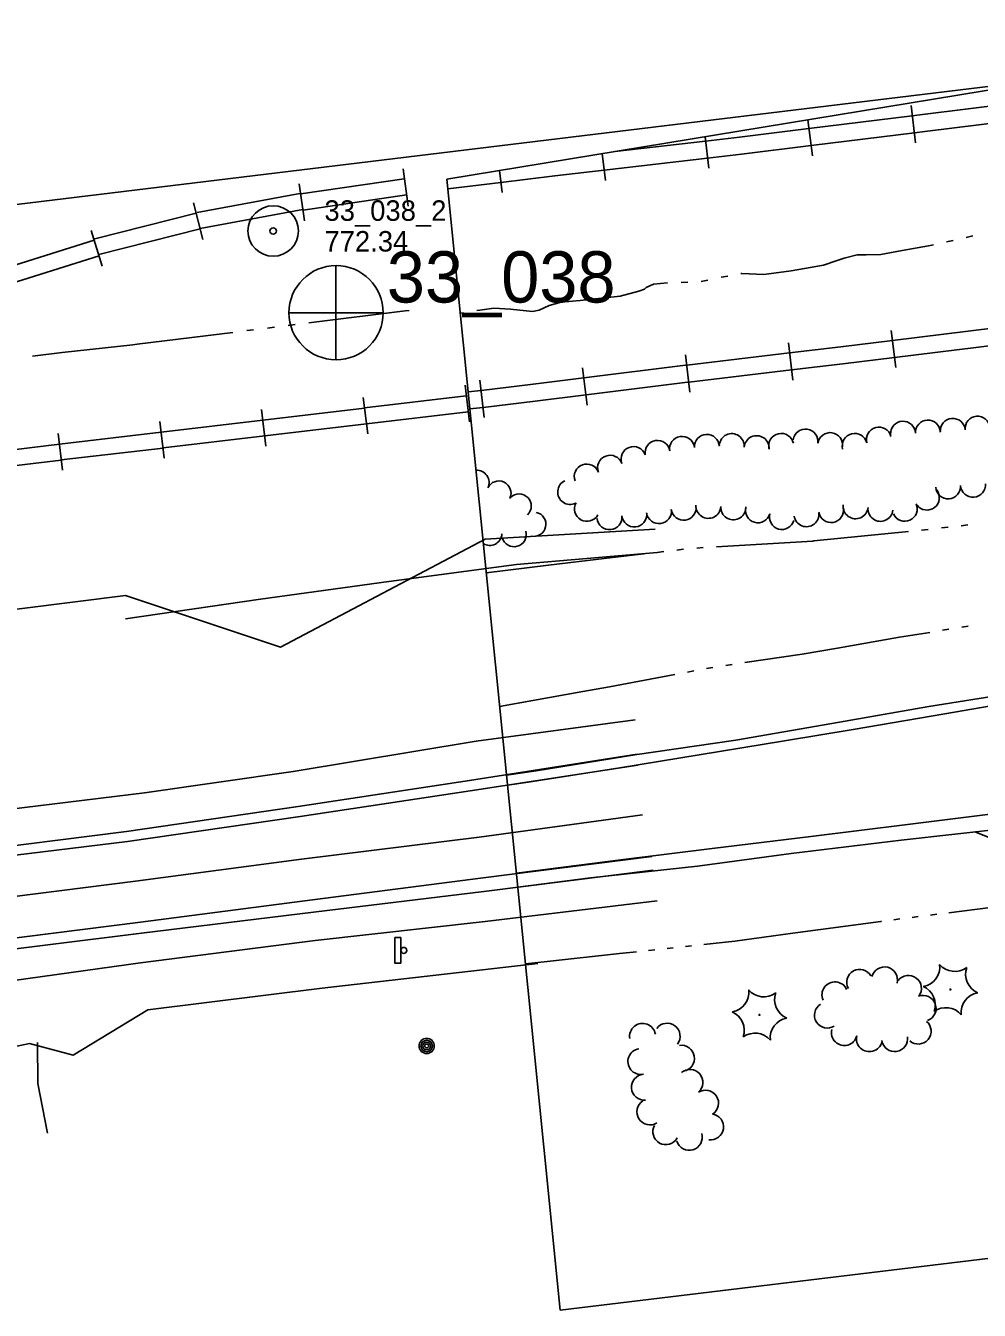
# Model space of a CAD drawing. Extents: x 589250 to 1188077, y 162953 to 363065.
# Drawn here: x 591603.9 to 591882.9, y 174405 to 174781.1 of the extents above; entities that cross this region are included whole.
import ezdxf

# ---------------------------------------------------------------- set-up
doc = ezdxf.new("R2010")
doc.units = 0
for name, color, linetype in [('E_ALI_CL', 7, 'Continuous'), ('E_DRN_SS_UG', 7, 'Continuous'), ('E_DWY', 7, 'Continuous'), ('E_LAND_BrushLine', 7, 'Continuous'), ('E_LAND_TreeLine_P', 7, 'Continuous'), ('E_LAND_Vegetation', 7, 'Continuous'), ('E_MAP_Limits', 7, 'Continuous'), ('E_MAP_PassPoints', 7, 'Continuous'), ('E_MAP_PhotoCenter', 7, 'Continuous'), ('E_MISCPROP', 7, 'Continuous'), ('E_RDWY', 7, 'Continuous'), ('E_RDWY_AsphConc', 7, 'Continuous'), ('E_RDWY_Gravel', 7, 'Continuous'), ('E_RR_P', 7, 'Continuous'), ('E_SGN', 7, 'Continuous'), ('E_WTR_Edge', 7, 'Continuous'), ('E_WTR_FlowLine', 7, 'Continuous'), ('Level 12', 7, 'Continuous'), ('Level 13', 7, 'Continuous'), ('Level 19', 7, 'Continuous')]:
    doc.layers.add(name, color=color, linetype=linetype)

# ---------------------------------------------------------------- blocks, each defined once
blk = doc.blocks.new('SGN_1')
at = {"layer": 'E_SGN'}
blk.add_lwpolyline([(-3.5, -15), (-10.5, -15), (-10.5, 15), (-3.5, 15)], close=True, dxfattribs=at)
blk.add_circle((0, 0), 3.5, dxfattribs=at)

msp = doc.modelspace()

# ---------------------------------------------------------------- linework, layer by layer
at = {"layer": 'E_ALI_CL'}
msp.add_lwpolyline([(591784.41, 174550.12), (591736.57, 174543.57), (591684.6, 174537.14), (591635.99, 174530.64), (591585.12, 174524.18), (591536.99, 174518.15), (591519.34, 174515.97), (591484.02, 174511.79), (591434.17, 174505.91), (591399.11, 174501.5), (591381.57, 174499.4), (591365.75, 174497.65), (591344.64, 174495.44), (591334.08, 174494.32), (591284.57, 174488.72), (591249.33, 174484.81), (591231.7, 174482.96), (591181.15, 174477.91), (591147.56, 174474.47), (591130.76, 174472.86), (591113.47, 174471.38)], dxfattribs=at)
at = {"layer": 'E_DRN_SS_UG'}
msp.add_lwpolyline([(591386.13, 174434.18), (591388.85, 174445.13), (591438.07, 174462.96), (591477.14, 174462.81), (591503.85, 174462.43), (591528.26, 174463.47), (591540.07, 174474.43), (591558.61, 174473.26), (591605.01, 174483.15), (591617.77, 174479.69), (591639.65, 174492.98), (591690.61, 174499.36), (591753.77, 174506.53)], dxfattribs=at)
at = {"layer": 'E_DWY'}
msp.add_line((591881.63, 174545.07), (591895, 174539.81), dxfattribs=at)
at = {"layer": 'E_LAND_BrushLine'}
msp.add_lwpolyline([(591788.11, 174633.72), (591738.33, 174630.76), (591678.41, 174599.2), (591633.12, 174614.27), (591526.78, 174600.95), (591486.31, 174571.49), (591456.36, 174539.79), (591431.67, 174566.97), (591380.05, 174577.4), (591325.98, 174552.3), (591302.3, 174531.99), (591282.06, 174526.47), (591147.41, 174513.89), (591141.74, 174558.84)], dxfattribs=at)
at = {"layer": 'E_LAND_TreeLine_P'}
for centre, radius, start, end in [((591882.44, 174663.15), 3.65, 5.2175, 185.2175), ((591832.09, 174659.37), 3.65, 351.7694, 171.7694), ((591853.54, 174659.94), 3.65, 14.603, 194.603), ((591860.61, 174661.67), 3.65, 2.6903, 182.6903), ((591867.9, 174662.02), 3.65, 2.6903, 182.6903), ((591875.17, 174662.49), 3.65, 5.2175, 185.2175), ((591788.76, 174656.07), 3.65, 9.2679, 189.2679), ((591795.96, 174657.24), 3.65, 9.2679, 189.2679), ((591803.22, 174657.8), 3.65, 2.7389, 182.7389), ((591810.5, 174658.04), 3.65, 355.2734, 175.2734), ((591817.77, 174657.44), 3.65, 355.2734, 175.2734), ((591824.96, 174658.09), 3.65, 12.4477, 192.4477), ((591839.31, 174658.33), 3.65, 351.7694, 171.7694), ((591846.48, 174658.1), 3.65, 14.603, 194.603), ((591781.74, 174654.23), 3.65, 20.2381, 200.2381), ((591768.07, 174649.14), 3.65, 20.7294, 200.7294), ((591774.9, 174651.71), 3.65, 20.2381, 200.2381), ((591735.91, 174647.39), 3.57, 333.7879, 94.1734), ((591742.33, 174644.26), 3.57, 334.712, 154.712), ((591763.22, 174644.59), 3.65, 115.1281, 295.1281), ((591867.6, 174642.96), 3.65, 217.6569, 37.6569), ((591873.83, 174646.23), 3.65, 184.0052, 4.0052), ((591881.1, 174646.74), 3.65, 184.0052, 4.0052), ((591748.26, 174640.46), 3.57, 314.2297, 134.2297), ((591768.14, 174639.67), 3.65, 150.4215, 330.4215), ((591796.42, 174639.98), 3.65, 187.9476, 7.9476), ((591803.66, 174640.53), 3.65, 176.5389, 356.5389), ((591846.75, 174640.41), 3.65, 174.0128, 354.0128), ((591861.13, 174639.67), 3.65, 204.3155, 24.3155), ((591752.54, 174635.14), 3.57, 257.8242, 77.8242), ((591774.72, 174637.22), 3.65, 186.0636, 6.0636), ((591781.97, 174637.99), 3.65, 186.0636, 6.0636), ((591789.2, 174638.97), 3.65, 187.9476, 7.9476), ((591810.94, 174640.09), 3.65, 176.5389, 356.5389), ((591818.15, 174639.24), 3.65, 164.2086, 344.2086), ((591825.17, 174637.25), 3.65, 164.2086, 344.2086), ((591832.37, 174638.08), 3.65, 188.4831, 8.4831), ((591839.56, 174639.3), 3.65, 189.6463, 9.6463), ((591854, 174639.65), 3.65, 174.0128, 354.0128), ((591746.79, 174632.15), 3.57, 195.6081, 15.6081), ((591739.66, 174632.52), 3.57, 238.684, 356.8848), ((591855.2, 174501.77), 3.78, 345.7321, 165.7321), ((591847.92, 174501.07), 3.78, 29.1638, 209.1638), ((591862.22, 174499.28), 3.78, 322.9476, 142.9476), ((591840.68, 174497.4), 3.78, 24.5807, 204.5807), ((591838.48, 174491.43), 3.78, 122.3584, 302.3584), ((591866.5, 174493.42), 3.78, 290.5778, 110.5778), ((591784.4, 174485.22), 3.8, 9.8153, 189.8153), ((591791.58, 174485.27), 3.8, 322.9476, 142.9476), ((591843.43, 174486.32), 3.78, 166.3167, 346.3167), ((591865.06, 174486.75), 3.78, 229.4386, 49.4386), ((591795.79, 174478.81), 3.8, 279.0991, 99.0991), ((591850.77, 174484.53), 3.78, 166.3167, 346.3167), ((591858.18, 174484.55), 3.78, 188.6786, 8.6786), ((591783.9, 174477.86), 3.8, 99.2336, 279.2336), ((591798.27, 174471.73), 3.8, 310.9543, 130.9543), ((591784.96, 174470.34), 3.8, 94.2982, 274.2982), ((591802.83, 174465.68), 3.8, 302.9722, 122.9722), ((591786.54, 174463.11), 3.8, 122.5487, 302.5487), ((591804.31, 174458.72), 3.8, 261.8222, 81.8222), ((591791.21, 174457.32), 3.8, 150.8771, 330.8771), ((591798.06, 174455.65), 3.8, 196.7425, 16.7425)]:
    msp.add_arc(centre, radius, start, end, dxfattribs=at)
at = {"layer": 'E_LAND_Vegetation'}
for centre in [(591874.49, 174498.93), (591818.61, 174491.5)]:
    msp.add_circle(centre, 0.167, dxfattribs=at)
for centre, radius, start, end in [((591865.47, 174505.59), 5.9, 280.5597, 6.3246), ((591875.77, 174510.13), 5.9, 220.5643, 306.3292), ((591884.83, 174503.41), 5.9, 160.5643, 246.3292), ((591809.59, 174498.16), 5.9, 280.5597, 6.3246), ((591819.89, 174502.7), 5.9, 220.5643, 306.3292), ((591828.95, 174495.98), 5.9, 160.5643, 246.3292), ((591864.14, 174494.44), 5.9, 340.5643, 66.3292), ((591883.55, 174492.2), 5.91, 100.6041, 186.2802), ((591808.26, 174487.01), 5.9, 340.5643, 66.3292), ((591827.67, 174484.77), 5.91, 100.6041, 186.2802), ((591873.2, 174487.72), 5.9, 40.5643, 126.3292), ((591817.32, 174480.29), 5.9, 40.5643, 126.3292)]:
    msp.add_arc(centre, radius, start, end, dxfattribs=at)
at = {"layer": 'E_MAP_Limits'}
for p, q in [((591902.43, 174765.07), (591727.11, 174736.15)), ((591727.11, 174736.15), (591760.31, 174405.02)), ((591760.31, 174405.02), (591886.2, 174420.24))]:
    msp.add_line(p, q, dxfattribs=at)
at = {"layer": 'E_MAP_PassPoints'}
for radius in [7.38, 0.945]:
    msp.add_circle((591676.3, 174721.01), radius, dxfattribs=at)
at = {"layer": 'E_MAP_PhotoCenter'}
for p, q in [((591694.65, 174710.89), (591694.59, 174683.48)), ((591680.97, 174697.08), (591708.42, 174697.07))]:
    msp.add_line(p, q, dxfattribs=at)
msp.add_circle((591694.7, 174697.09), 13.78, dxfattribs=at)
at = {"layer": 'E_MISCPROP'}
for radius in [2.23, 1.67, 1.12, 0.558]:
    msp.add_circle((591721.22, 174482.41), radius, dxfattribs=at)
at = {"layer": 'E_RDWY'}
for p, q in [((591898.84, 174584.15), (591872.81, 174579.63)), ((591872.81, 174579.63), (591846.01, 174575.11)), ((591846.01, 174575.11), (591825.89, 174571.72)), ((591825.89, 174571.72), (591800.95, 174567.6)), ((591800.95, 174567.6), (591777.71, 174563.8)), ((591777.71, 174563.8), (591750.91, 174559.67)), ((591750.91, 174559.67), (591744.89, 174558.75)), ((591890.04, 174550.72), (591861.91, 174547.28)), ((591861.91, 174547.28), (591833.62, 174543.76)), ((591833.62, 174543.76), (591804.79, 174540.24)), ((591804.79, 174540.24), (591778.06, 174536.88)), ((591778.06, 174536.88), (591748.29, 174533.12)), ((591748.29, 174533.12), (591747.47, 174533.02))]:
    msp.add_line(p, q, dxfattribs=at)
for points in [[(591782.99, 174564.67), (591733.96, 174557.08), (591684.17, 174549.55), (591633.7, 174542.3), (591584.03, 174536.21), (591533.54, 174530.08), (591483.16, 174523.93), (591432.53, 174517.81), (591380.94, 174511.7), (591332.81, 174505.96), (591282.59, 174500.19), (591230.75, 174494.39), (591214.18, 174492.66), (591181.02, 174489.4), (591129.34, 174484.65), (591079.6, 174480.34)], [(591787.15, 174537.88), (591737.76, 174531.66), (591687.81, 174525.2), (591637.46, 174518.68), (591586.47, 174512.19)]]:
    msp.add_lwpolyline(points, dxfattribs=at)
at = {"layer": 'E_RDWY_AsphConc'}
for points in [[(591782.77, 174567.86), (591733.71, 174560.14), (591683.59, 174552.52), (591633.35, 174545.16), (591583.78, 174538.98), (591533.11, 174532.86), (591482.85, 174526.96), (591432.09, 174520.93), (591381.34, 174515.3), (591348.8, 174511.58), (591332.55, 174509.64), (591282.2, 174503.48), (591264.97, 174501.5), (591230.51, 174497.75), (591197.45, 174494.24), (591180.91, 174492.57), (591163.67, 174490.93), (591129.16, 174487.9), (591079.46, 174483.78)], [(591787.46, 174533.86), (591737.95, 174527.63), (591688.07, 174521.6), (591637.73, 174515.41), (591586.73, 174509.05), (591536.38, 174503.03), (591485.89, 174497.17), (591435.62, 174491.18), (591383.96, 174485.18), (591334.77, 174479.58), (591284.5, 174473.43), (591267.35, 174471.44), (591233.01, 174467.67), (591199.23, 174464.14), (591182.33, 174462.46), (591165.26, 174460.85), (591131.08, 174457.83), (591079.67, 174453.55)]]:
    msp.add_lwpolyline(points, dxfattribs=at)
at = {"layer": 'E_RDWY_Gravel'}
for p, q in [((591901.94, 174587.18), (591868.14, 174581.84)), ((591868.14, 174581.84), (591839.77, 174576.82)), ((591839.77, 174576.82), (591811.65, 174571.98)), ((591811.65, 174571.98), (591782.12, 174567.67)), ((591782.12, 174567.67), (591753.29, 174562.98)), ((591753.29, 174562.98), (591744.6, 174561.68)), ((591897.89, 174546.84), (591860.04, 174542.71)), ((591860.04, 174542.71), (591827.86, 174538.78)), ((591827.86, 174538.78), (591800.5, 174535.05)), ((591769.18, 174531.59), (591747.89, 174528.9)), ((591800.5, 174535.05), (591769.18, 174531.59))]:
    msp.add_line(p, q, dxfattribs=at)
for points in [[(591074.43, 174493.72), (591127.77, 174498.25), (591179.53, 174503.4), (591218.8, 174507.69), (591228.41, 174509.16), (591281.66, 174515.09), (591330.93, 174519.83), (591378.46, 174525.15), (591430.52, 174531.05), (591479.45, 174537.5), (591530.45, 174542.75), (591581.09, 174549.45), (591638.66, 174556.56), (591682.18, 174562.81), (591735.73, 174571.61), (591782.22, 174577.9)], [(591788.67, 174524.88), (591738.38, 174518.89), (591688.62, 174513.26), (591637.47, 174506.73), (591587.73, 174499.79), (591537.58, 174494.97), (591486.87, 174489.83), (591436.85, 174483.65), (591384.31, 174478.12), (591365.38, 174475.86), (591335.04, 174473.08), (591285.42, 174466.79), (591233.25, 174461.49), (591182.12, 174456.07), (591131.98, 174450.9), (591080.34, 174447.22)]]:
    msp.add_lwpolyline(points, dxfattribs=at)
at = {"layer": 'E_RR_P'}
for p, q in [((591864.31, 174746.78), (591862.96, 174757.75)), ((591893.56, 174758.46), (591866.36, 174755.14)), ((591834.08, 174743.03), (591832.78, 174753.58)), ((591863.32, 174754.76), (591833.1, 174751.02)), ((591866.36, 174755.14), (591863.33, 174754.76)), ((591894.17, 174753.46), (591866.98, 174750.14)), ((591833.09, 174751.02), (591812.73, 174748.49)), ((591863.94, 174749.77), (591833.72, 174746.02)), ((591866.98, 174750.14), (591863.95, 174749.77)), ((591802.86, 174747.35), (591776.32, 174744.27)), ((591803.78, 174739.36), (591802.71, 174748.62)), ((591812.73, 174748.49), (591802.86, 174747.35)), ((591833.71, 174746.02), (591813.33, 174743.5)), ((591773.52, 174735.84), (591772.62, 174743.66)), ((591803.44, 174742.35), (591773.18, 174738.84)), ((591813.33, 174743.5), (591803.44, 174742.35)), ((591743.33, 174732.24), (591742.54, 174738.7)), ((591773.18, 174738.84), (591758.74, 174737.16)), ((591742.97, 174735.23), (591727.39, 174733.32)), ((591758.74, 174737.16), (591742.97, 174735.23)), ((591858.49, 174681), (591857.16, 174691.92)), ((591887.61, 174692.62), (591857.52, 174688.95)), ((591828.36, 174677.37), (591827.07, 174688.3)), ((591842.42, 174687.1), (591827.42, 174685.32)), ((591857.52, 174688.95), (591842.42, 174687.1)), ((591888.22, 174687.64), (591858.13, 174683.97)), ((591798.26, 174673.79), (591796.97, 174684.72)), ((591827.42, 174685.32), (591797.32, 174681.74)), ((591843.02, 174682.13), (591828.02, 174680.35)), ((591858.13, 174683.97), (591843.02, 174682.13)), ((591768.22, 174670.04), (591766.86, 174680.96)), ((591796.2, 174681.61), (591767.24, 174677.99)), ((591797.32, 174681.74), (591796.2, 174681.61)), ((591828.01, 174680.34), (591797.91, 174676.77)), ((591737.14, 174674.34), (591733.35, 174673.89)), ((591738.07, 174666.38), (591736.79, 174677.32)), ((591752.34, 174676.13), (591737.14, 174674.34)), ((591767.23, 174677.99), (591752.34, 174676.13)), ((591796.8, 174676.63), (591767.86, 174673.02)), ((591797.91, 174676.77), (591796.8, 174676.63)), ((591752.94, 174671.15), (591737.72, 174669.36)), ((591767.85, 174673.02), (591752.94, 174671.15)), ((591737.72, 174669.36), (591733.85, 174668.91))]:
    msp.add_line(p, q, dxfattribs=at)
at = {"layer": 'E_WTR_Edge'}
for points in [[(591633.1, 174607.48), (591672.56, 174613.27), (591710.13, 174618.39), (591747.54, 174623.34), (591788.66, 174626.93)], [(591607.32, 174483.42), (591607.45, 174471.47), (591610.26, 174456.91)]]:
    msp.add_lwpolyline(points, dxfattribs=at)
at = {"layer": 'E_WTR_FlowLine'}
for p, q in [((591879.14, 174719.11), (591881.05, 174719.61)), ((591860.36, 174715.28), (591868.1, 174716.65)), ((591868.1, 174716.65), (591869.5, 174716.96)), ((591873.36, 174717.82), (591875.29, 174718.24)), ((591837.31, 174711.02), (591841.38, 174712.37)), ((591841.39, 174712.37), (591843.4, 174713.04)), ((591843.4, 174713.04), (591847.18, 174714.05)), ((591847.18, 174714.05), (591849.82, 174714.06)), ((591849.82, 174714.06), (591854.11, 174714.09)), ((591854.11, 174714.09), (591860.36, 174715.28)), ((591813.2, 174708.52), (591813.43, 174708.57)), ((591813.43, 174708.57), (591819.86, 174708.28)), ((591819.86, 174708.28), (591827.93, 174709.31)), ((591827.93, 174709.31), (591837.31, 174711.02)), ((591784.94, 174703.94), (591785.43, 174704.44)), ((591785.43, 174704.44), (591787.57, 174705.44)), ((591787.57, 174705.44), (591791.74, 174705.88)), ((591795.68, 174705.98), (591797.66, 174706)), ((591801.58, 174706.23), (591803.51, 174706.65)), ((591807.37, 174707.47), (591809.32, 174707.82)), ((591763.92, 174700.48), (591766.17, 174700.69)), ((591766.17, 174700.69), (591777.86, 174701.92)), ((591777.86, 174701.92), (591783.29, 174703.43)), ((591783.29, 174703.43), (591784.94, 174703.94)), ((591731.04, 174696.93), (591731.97, 174697.05)), ((591735.86, 174697.71), (591736.73, 174697.87)), ((591736.73, 174697.87), (591740.85, 174698.39)), ((591740.85, 174698.39), (591745.74, 174698.09)), ((591745.74, 174698.09), (591752.17, 174697.47)), ((591752.17, 174697.47), (591754.15, 174697.82)), ((591754.15, 174697.82), (591757.11, 174699.15)), ((591757.11, 174699.15), (591760.56, 174700.16)), ((591760.56, 174700.16), (591763.92, 174700.48)), ((591862.21, 174633.01), (591834.53, 174630.26)), ((591868, 174633.65), (591866.07, 174633.43)), ((591873.79, 174634.29), (591871.86, 174634.08)), ((591879.58, 174634.94), (591877.65, 174634.73)), ((591834.18, 174630.24), (591806.06, 174628.54)), ((591834.53, 174630.26), (591834.18, 174630.24)), ((591784.8, 174626.48), (591773.18, 174625.12)), ((591790.58, 174627.16), (591788.66, 174626.93)), ((591796.37, 174627.84), (591794.44, 174627.61)), ((591802.18, 174628.31), (591800.24, 174628.19)), ((591756.83, 174623.13), (591738.66, 174620.92)), ((591773.18, 174625.12), (591756.83, 174623.13)), ((591859.63, 174602.11), (591868.47, 174603.51)), ((591872.21, 174604.1), (591874.07, 174604.4)), ((591877.81, 174604.99), (591879.68, 174605.29)), ((591841.44, 174598.92), (591859.63, 174602.11)), ((591814.37, 174594.64), (591831.14, 174597.11)), ((591831.14, 174597.11), (591841.44, 174598.92)), ((591797.58, 174591.88), (591799.44, 174592.23)), ((591803.15, 174592.93), (591804.25, 174593.14)), ((591804.25, 174593.14), (591805.01, 174593.25)), ((591808.76, 174593.81), (591810.63, 174594.08)), ((591774.71, 174587.56), (591793.86, 174591.18)), ((591742.58, 174581.83), (591766.91, 174586.17)), ((591766.91, 174586.17), (591774.71, 174587.56)), ((591865.09, 174520.28), (591863.3, 174520.06)), ((591870.47, 174520.97), (591868.68, 174520.74)), ((591886.17, 174522.95), (591874.06, 174521.42)), ((591854.08, 174518.89), (591828.36, 174515.39)), ((591854.33, 174518.92), (591854.08, 174518.89)), ((591859.71, 174519.6), (591857.92, 174519.38)), ((591811.38, 174513.07), (591802.36, 174512.12)), ((591828.36, 174515.39), (591811.38, 174513.07)), ((591777.6, 174509.49), (591756.52, 174507.18)), ((591782.58, 174510.02), (591777.6, 174509.49)), ((591787.97, 174510.59), (591786.18, 174510.4)), ((591793.37, 174511.16), (591791.57, 174510.97)), ((591798.76, 174511.73), (591796.96, 174511.54)), ((591756.52, 174507.18), (591750.14, 174506.48))]:
    msp.add_line(p, q, dxfattribs=at)
at = {"layer": 'Level 12'}
msp.add_lwpolyline([(591157.73, 174674.88), (592031.69, 174781.12)], dxfattribs=at)
at = {"layer": 'Level 13'}
for p, q in [((591715.76, 174728.26), (591714.33, 174739.18)), ((591685.49, 174723.96), (591683.91, 174734.86)), ((591714.64, 174736.27), (591684.35, 174731.87)), ((591684.14, 174731.98), (591654.03, 174726.45)), ((591715.33, 174731.55), (591685.03, 174727.14)), ((591655.7, 174718.55), (591652.99, 174729.23)), ((591685, 174727.28), (591654.89, 174721.75)), ((591653.74, 174726.27), (591624.07, 174718.74)), ((591626.3, 174710.68), (591623.01, 174721.19)), ((591654.91, 174721.65), (591625.24, 174714.11)), ((591623.92, 174718.28), (591594.71, 174709.13)), ((591625.35, 174713.73), (591596.13, 174704.58)), ((591732.45, 174675.86), (591733.72, 174665.15)), ((591702.68, 174672.3), (591703.96, 174661.59)), ((591703.05, 174669.2), (591732.81, 174672.74)), ((591672.92, 174668.77), (591674.18, 174658.06)), ((591673.28, 174665.67), (591703.05, 174669.17)), ((591703.6, 174664.56), (591733.37, 174668.09)), ((591643.15, 174665.25), (591644.41, 174654.53)), ((591643.52, 174662.14), (591673.28, 174665.64)), ((591673.83, 174661.02), (591703.6, 174664.53)), ((591613.38, 174661.69), (591614.66, 174650.99)), ((591613.75, 174658.61), (591643.51, 174662.11)), ((591644.06, 174657.5), (591673.83, 174661)), ((591583.99, 174654.99), (591613.75, 174658.57)), ((591614.29, 174653.97), (591644.06, 174657.47)), ((591584.55, 174650.35), (591614.3, 174653.93))]:
    msp.add_line(p, q, dxfattribs=at)
at = {"layer": 'Level 19'}
for points in [[(591716.06, 174697.75), (591714.93, 174697.61), (591686.76, 174694.1)], [(591682.72, 174693.6), (591680.7, 174693.35)], [(591664.53, 174691.34), (591636.52, 174687.85), (591635.23, 174687.71)], [(591670.59, 174692.09), (591668.57, 174691.84)], [(591676.66, 174692.84), (591674.63, 174692.59)], [(591635.23, 174687.71), (591614.51, 174685.4), (591605.9, 174684.33)]]:
    msp.add_lwpolyline(points, dxfattribs=at)

# ---------------------------------------------------------------- block references
at = {"layer": 'E_SGN', "xscale": 0.25, "yscale": 0.25}
msp.add_blockref('SGN_1', (591714.53, 174510.39), dxfattribs=at)

# ---------------------------------------------------------------- texts
at = {"layer": 'E_MAP_PassPoints'}
for s, p in [('33_038_2', (591691.3, 174723.99)), ('772.34', (591691.3, 174714.99))]:
    msp.add_text(s, height=6, dxfattribs=at).set_placement(p)
at = {"layer": 'E_MAP_PhotoCenter'}
msp.add_text('33_038', height=15, dxfattribs=at).set_placement((591709.56, 174700.07))

doc.saveas('drawing.dxf')
